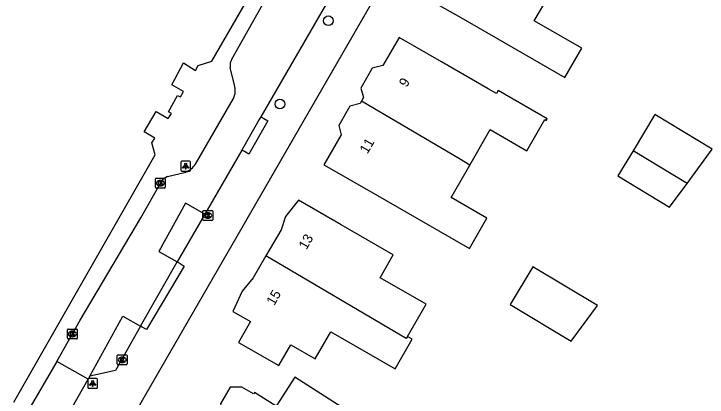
# Model space of a CAD drawing. Extents: x 161772 to 163123, y 383092 to 383917.
# Drawn here: x 162364.7 to 162435.2, y 383533.4 to 383572.4 of the extents above; entities that cross this region are included whole.
import ezdxf

# ---------------------------------------------------------------- set-up
doc = ezdxf.new("R2010")
doc.units = 0
for name, color, linetype in [('IMGEO_Boom', 7, 'Continuous'), ('IMGEO_Kolk', 7, 'Continuous'), ('IMGEO_Lichtpunt', 7, 'Continuous'), ('IMGEO_Pand', 7, 'Continuous'), ('IMGEO_Pand_nummerreeks', 7, 'Continuous'), ('IMGEO_Rijbaan_lokaal_open', 7, 'Continuous'), ('IMGEO_Voetpad_open', 7, 'Continuous')]:
    doc.layers.add(name, color=color, linetype=linetype)

msp = doc.modelspace()

# ---------------------------------------------------------------- linework, layer by layer
at = {"layer": 'IMGEO_Boom'}
for centre in [(162396.634, 383571.729), (162391.714, 383563.253)]:
    msp.add_circle(centre, 0.489, dxfattribs=at)
at = {"layer": 'IMGEO_Kolk'}
for p, q in [((162379.128, 383555.71), (162379.98, 383555.71)), ((162379.053, 383554.784), (162379.053, 383555.636)), ((162379.541, 383555.49), (162379.566, 383555.49)), ((162380.054, 383555.636), (162380.054, 383554.784)), ((162379.98, 383554.71), (162379.128, 383554.71)), ((162379.564, 383554.93), (162379.539, 383554.93)), ((162383.875, 383551.49), (162383.875, 383552.342)), ((162383.95, 383552.416), (162384.802, 383552.416)), ((162384.363, 383552.196), (162384.388, 383552.196)), ((162384.876, 383552.342), (162384.876, 383551.49)), ((162384.386, 383551.636), (162384.361, 383551.636)), ((162384.802, 383551.416), (162383.95, 383551.416)), ((162370.112, 383539.434), (162370.112, 383540.286)), ((162370.187, 383540.36), (162371.039, 383540.36)), ((162371.113, 383540.286), (162371.113, 383539.434)), ((162370.623, 383539.58), (162370.598, 383539.58)), ((162370.6, 383540.14), (162370.625, 383540.14)), ((162371.039, 383539.36), (162370.187, 383539.36)), ((162375.178, 383536.809), (162375.178, 383537.661)), ((162375.253, 383537.735), (162376.105, 383537.735)), ((162375.666, 383537.515), (162375.691, 383537.515)), ((162376.179, 383537.661), (162376.179, 383536.809)), ((162376.105, 383536.735), (162375.253, 383536.735)), ((162375.689, 383536.955), (162375.664, 383536.955))]:
    msp.add_line(p, q, dxfattribs=at)
for points in [[(162379.128, 383555.71), (162379.98, 383555.71)], [(162379.053, 383554.784), (162379.053, 383555.636)], [(162379.374, 383555.41), (162379.497, 383555.41), (162379.497, 383555.259), (162379.627, 383555.41), (162379.791, 383555.41), (162379.645, 383555.259), (162379.798, 383555.01), (162379.646, 383555.01), (162379.561, 383555.174), (162379.497, 383555.107), (162379.497, 383555.01), (162379.374, 383555.01), (162379.374, 383555.41)], [(162380.054, 383555.636), (162380.054, 383554.784)], [(162379.98, 383554.71), (162379.128, 383554.71)], [(162383.875, 383551.49), (162383.875, 383552.342)], [(162383.95, 383552.416), (162384.802, 383552.416)], [(162384.876, 383552.342), (162384.876, 383551.49)], [(162384.196, 383552.116), (162384.319, 383552.116), (162384.319, 383551.965), (162384.449, 383552.116), (162384.613, 383552.116), (162384.467, 383551.965), (162384.62, 383551.716), (162384.468, 383551.716), (162384.383, 383551.88), (162384.319, 383551.813), (162384.319, 383551.716), (162384.196, 383551.716), (162384.196, 383552.116)], [(162384.802, 383551.416), (162383.95, 383551.416)], [(162370.112, 383539.434), (162370.112, 383540.286)], [(162370.187, 383540.36), (162371.039, 383540.36)], [(162371.113, 383540.286), (162371.113, 383539.434)], [(162370.433, 383540.06), (162370.556, 383540.06), (162370.556, 383539.909), (162370.686, 383540.06), (162370.85, 383540.06), (162370.704, 383539.909), (162370.857, 383539.66), (162370.705, 383539.66), (162370.62, 383539.824), (162370.556, 383539.757), (162370.556, 383539.66), (162370.433, 383539.66), (162370.433, 383540.06)], [(162371.039, 383539.36), (162370.187, 383539.36)], [(162375.178, 383536.809), (162375.178, 383537.661)], [(162375.253, 383537.735), (162376.105, 383537.735)], [(162375.499, 383537.435), (162375.622, 383537.435), (162375.622, 383537.284), (162375.752, 383537.435), (162375.916, 383537.435), (162375.77, 383537.284), (162375.923, 383537.035), (162375.771, 383537.035), (162375.686, 383537.199), (162375.622, 383537.132), (162375.622, 383537.035), (162375.499, 383537.035), (162375.499, 383537.435)], [(162376.179, 383537.661), (162376.179, 383536.809)], [(162376.105, 383536.735), (162375.253, 383536.735)]]:
    msp.add_lwpolyline(points, dxfattribs=at)
for centre, start, end in [((162379.13, 383555.634), 91.55205, 178.44795), ((162379.13, 383555.634), 91.55205, 178.44795), ((162379.978, 383555.634), 1.55205, 88.44795), ((162379.978, 383555.634), 1.55205, 88.44795), ((162379.13, 383554.786), 181.55205, 268.44795), ((162379.13, 383554.786), 181.55205, 268.44795), ((162379.978, 383554.786), 271.55205, 358.44795), ((162379.978, 383554.786), 271.55205, 358.44795), ((162383.952, 383552.34), 91.55205, 178.44795), ((162383.952, 383552.34), 91.55205, 178.44795), ((162384.8, 383552.34), 1.55205, 88.44795), ((162384.8, 383552.34), 1.55205, 88.44795), ((162383.952, 383551.492), 181.55205, 268.44795), ((162383.952, 383551.492), 181.55205, 268.44795), ((162384.8, 383551.492), 271.55205, 358.44795), ((162384.8, 383551.492), 271.55205, 358.44795), ((162370.189, 383540.284), 91.55205, 178.44795), ((162370.189, 383540.284), 91.55205, 178.44795), ((162371.037, 383540.284), 1.55205, 88.44795), ((162371.037, 383540.284), 1.55205, 88.44795), ((162370.189, 383539.436), 181.55205, 268.44795), ((162370.189, 383539.436), 181.55205, 268.44795), ((162371.037, 383539.436), 271.55205, 358.44795), ((162371.037, 383539.436), 271.55205, 358.44795), ((162375.255, 383537.659), 91.55205, 178.44795), ((162375.255, 383537.659), 91.55205, 178.44795), ((162376.103, 383537.659), 1.55205, 88.44795), ((162376.103, 383537.659), 1.55205, 88.44795), ((162375.255, 383536.811), 181.55205, 268.44795), ((162375.255, 383536.811), 181.55205, 268.44795), ((162376.103, 383536.811), 271.55205, 358.44795), ((162376.103, 383536.811), 271.55205, 358.44795)]:
    msp.add_arc(centre, 0.0765, start, end, dxfattribs=at)
for centre, major_axis, ratio, start_param, end_param in [((162379.54, 383555.21), (-0.387, 0.002), 0.722429, 4.712389, 7.853982), ((162379.565, 383555.21), (-0.39, 0.002), 0.717154, 1.570796, 4.712389), ((162384.362, 383551.916), (-0.387, 0.002), 0.722429, 4.712389, 7.853982), ((162384.387, 383551.916), (-0.39, 0.002), 0.717154, 1.570796, 4.712389), ((162370.599, 383539.86), (-0.387, 0.002), 0.722429, 4.712389, 7.853982), ((162370.624, 383539.86), (-0.39, 0.002), 0.717154, 1.570796, 4.712389), ((162375.665, 383537.235), (-0.387, 0.002), 0.722429, 4.712389, 7.853982), ((162375.69, 383537.235), (-0.39, 0.002), 0.717154, 1.570796, 4.712389)]:
    msp.add_ellipse(centre, major_axis=major_axis, ratio=ratio, start_param=start_param, end_param=end_param, dxfattribs=at)
at = {"layer": 'IMGEO_Lichtpunt'}
for p, q in [((162381.633, 383557.341), (162381.633, 383556.534)), ((162381.633, 383557.341), (162381.633, 383556.534)), ((162382.535, 383557.436), (162381.727, 383557.436)), ((162382.535, 383557.436), (162381.727, 383557.436)), ((162382.629, 383556.534), (162382.629, 383557.341)), ((162382.629, 383556.534), (162382.629, 383557.341)), ((162381.727, 383556.44), (162382.535, 383556.44)), ((162381.727, 383556.44), (162382.535, 383556.44)), ((162372.176, 383535.236), (162372.176, 383534.429)), ((162372.176, 383535.236), (162372.176, 383534.429)), ((162373.078, 383535.331), (162372.27, 383535.331)), ((162373.078, 383535.331), (162372.27, 383535.331)), ((162373.172, 383534.429), (162373.172, 383535.236)), ((162373.172, 383534.429), (162373.172, 383535.236)), ((162372.27, 383534.335), (162373.078, 383534.335)), ((162372.27, 383534.335), (162373.078, 383534.335))]:
    msp.add_line(p, q, dxfattribs=at)
for points in [[(162382.007, 383557.005), (162382.046, 383556.977), (162381.858, 383556.715), (162381.82, 383556.742), (162382.007, 383557.005)], [(162382.109, 383556.957), (162382.156, 383556.957), (162382.156, 383556.635), (162382.109, 383556.635), (162382.109, 383556.957)], [(162382.219, 383556.977), (162382.257, 383557.004), (162382.444, 383556.742), (162382.405, 383556.714), (162382.219, 383556.977)], [(162372.55, 383534.9), (162372.589, 383534.872), (162372.401, 383534.61), (162372.363, 383534.637), (162372.55, 383534.9)], [(162372.652, 383534.852), (162372.699, 383534.852), (162372.699, 383534.53), (162372.652, 383534.53), (162372.652, 383534.852)], [(162372.762, 383534.872), (162372.8, 383534.899), (162372.987, 383534.637), (162372.948, 383534.609), (162372.762, 383534.872)]]:
    msp.add_lwpolyline(points, dxfattribs=at)
for centre in [(162382.132, 383557.139), (162372.675, 383535.034)]:
    msp.add_circle(centre, 0.0994, dxfattribs=at)
for centre, start, end in [((162381.727, 383557.341), 90, 180), ((162381.727, 383557.341), 90, 180), ((162382.535, 383557.341), 0, 90), ((162382.535, 383557.341), 0, 90), ((162381.727, 383556.534), 180, 270), ((162381.727, 383556.534), 180, 270), ((162382.535, 383556.534), 270, 0), ((162382.535, 383556.534), 270, 360), ((162372.27, 383535.236), 90, 180), ((162372.27, 383535.236), 90, 180), ((162373.078, 383535.236), 0, 90), ((162373.078, 383535.236), 0, 90), ((162372.27, 383534.429), 180, 270), ((162372.27, 383534.429), 180, 270), ((162373.078, 383534.429), 270, 0), ((162373.078, 383534.429), 270, 360)]:
    msp.add_arc(centre, 0.0946, start, end, dxfattribs=at)
at = {"layer": 'IMGEO_Pand'}
for points in [[(162409.12, 383580.238), (162408.881, 383579.824), (162407.841, 383578.733), (162407.508, 383577.556), (162405.77, 383574.543), (162410.102, 383572.044), (162420.68, 383565.942), (162422.402, 383568.928), (162417.563, 383571.72), (162419.077, 383574.344)], [(162411.024, 383557.051), (162413.099, 383560.648), (162416.823, 383558.499), (162418.652, 383561.67), (162418.799, 383561.585), (162418.899, 383561.758), (162413.909, 383564.636), (162413.729, 383564.324), (162412.888, 383564.809), (162408.159, 383567.536), (162403.828, 383570.034), (162402.181, 383567.177), (162401.109, 383566.89), (162399.947, 383564.876), (162400.207, 383563.906), (162400.007, 383563.559)], [(162400.007, 383563.559), (162399.869, 383563.319), (162398.833, 383563.041), (162397.697, 383561.071), (162397.95, 383560.128), (162396.191, 383557.079), (162400.522, 383554.581), (162410.978, 383548.548), (162412.767, 383551.65), (162409.122, 383553.752), (162411.024, 383557.051)], [(162411.024, 383557.051), (162409.982, 383557.677), (162400.007, 383563.559)], [(162433.118, 383555.18), (162435.667, 383558.655), (162429.844, 383562.175), (162427.624, 383558.501)], [(162427.624, 383558.501), (162426.078, 383555.944), (162431.344, 383552.762), (162433.118, 383555.18)], [(162433.118, 383555.18), (162427.624, 383558.501)], [(162404.688, 383539.603), (162406.58, 383542.884), (162401.898, 383545.585), (162403.237, 383547.907), (162397.927, 383550.97), (162393.595, 383553.469), (162392.281, 383551.799), (162391.838, 383550.468), (162390.298, 383547.799)], [(162390.298, 383547.799), (162389.006, 383545.559), (162387.871, 383544.22), (162386.934, 383542.164), (162388.727, 383541.13), (162387.504, 383539.01), (162391.616, 383536.638), (162392.84, 383538.758), (162395.303, 383537.337), (162396.892, 383540.091), (162403.429, 383536.318), (162405.169, 383539.325), (162404.688, 383539.603)], [(162404.688, 383539.603), (162404.567, 383539.393), (162390.298, 383547.799)], [(162421.34, 383539.125), (162423.997, 383542.746), (162417.421, 383546.689), (162415.121, 383542.854), (162421.34, 383539.125)], [(162399.551, 383529.998), (162400.202, 383530.976), (162393.215, 383535.465), (162391.317, 383532.512), (162389.13, 383533.918), (162389.026, 383533.768), (162387.838, 383534.453), (162386.648, 383534.452), (162385.666, 383532.751), (162385.959, 383531.659), (162387.161, 383530.966), (162384.511, 383526.964), (162385.295, 383526.511), (162385.651, 383525.187), (162387.16, 383524.317), (162387.994, 383524.54), (162389.009, 383523.954), (162389.089, 383524.092), (162391.754, 383522.254), (162394.289, 383526.056), (162396.111, 383524.841), (162396.772, 383525.831)]]:
    msp.add_lwpolyline(points, dxfattribs=at)
at = {"layer": 'IMGEO_Rijbaan_lokaal_open'}
for points in [[(162386.81, 383567.805), (162389.993, 383573.403), (162398.603, 383588.553)], [(162396.733, 383574.003), (162389.788, 383561.962)], [(162387.096, 383565.173), (162386.647, 383566.966)], [(162383.14, 383557.135), (162386.987, 383563.819)], [(162389.788, 383561.962), (162389.62, 383561.671), (162388.004, 383558.867), (162387.836, 383558.577)], [(162387.836, 383558.577), (162384.067, 383552.041)], [(162380.28, 383555.874), (162382.16, 383556.319)], [(162369.018, 383537.045), (162371.417, 383541.25), (162377.558, 383551.679), (162379.555, 383555.209), (162379.672, 383555.407)], [(162384.067, 383552.041), (162382.112, 383553.168), (162379.395, 383548.254), (162381.266, 383547.185)], [(162377.549, 383540.643), (162381.266, 383547.185)], [(162372.39, 383535.583), (162375.755, 383541.669), (162377.549, 383540.643)], [(162369.018, 383537.045), (162366.332, 383532.43), (162366.165, 383532.143)], [(162372.207, 383535.252), (162369.018, 383537.045)], [(162370.031, 383531.42), (162372.207, 383535.252)], [(162372.39, 383535.583), (162372.207, 383535.252)]]:
    msp.add_lwpolyline(points, dxfattribs=at)
for centre, radius, start, end in [((162388.206, 383567.098), 1.564, 153.15304, 184.85816), ((162385.354, 383564.632), 1.824, 333.53393, 17.26105), ((162380.933, 383558.789), 2.758, 296.41373, 323.1514), ((162380.649, 383554.764), 1.17, 108.39599, 146.65918)]:
    msp.add_arc(centre, radius, start, end, dxfattribs=at)
at = {"layer": 'IMGEO_Voetpad_open'}
for points in [[(162375.184, 383528.714), (162442.25, 383644.984)], [(162364.66, 383532.938), (162379.033, 383558.1), (162378.697, 383559.319), (162378.986, 383559.791), (162377.92, 383560.443), (162379.141, 383562.484), (162380.354, 383561.791), (162380.691, 383562.293), (162380.39, 383562.462), (162381.3, 383564.126), (162381.601, 383563.978), (162381.897, 383564.519), (162380.724, 383565.212), (162381.917, 383567.437), (162383.121, 383566.67), (162383.404, 383567.188), (162384.796, 383567.606), (162426.383, 383639.462), (162427.251, 383641.753)], [(162389.788, 383561.962), (162390.079, 383561.794), (162390.492, 383561.556), (162388.543, 383558.17), (162388.127, 383558.409), (162387.836, 383558.577)], [(162384.067, 383552.041), (162381.266, 383547.185)], [(162381.266, 383547.185), (162381.557, 383547.017), (162381.986, 383546.761), (162378.132, 383540.299), (162377.703, 383540.555), (162377.549, 383540.643)], [(162377.549, 383540.643), (162375.002, 383536.16), (162372.39, 383535.583)]]:
    msp.add_lwpolyline(points, dxfattribs=at)

# ---------------------------------------------------------------- texts
at = {"layer": 'IMGEO_Pand_nummerreeks'}
for s, rotation, p in [('9', 59.48056, (162404.605, 383564.893)), ('11', 59.48056, (162400.61, 383558.117)), ('13', 60.01937, (162394.411, 383548.364)), ('15', 60.01733, (162391.132, 383542.68))]:
    msp.add_text(s, height=1, rotation=rotation, dxfattribs=at).set_placement(p)

doc.saveas('drawing.dxf')
